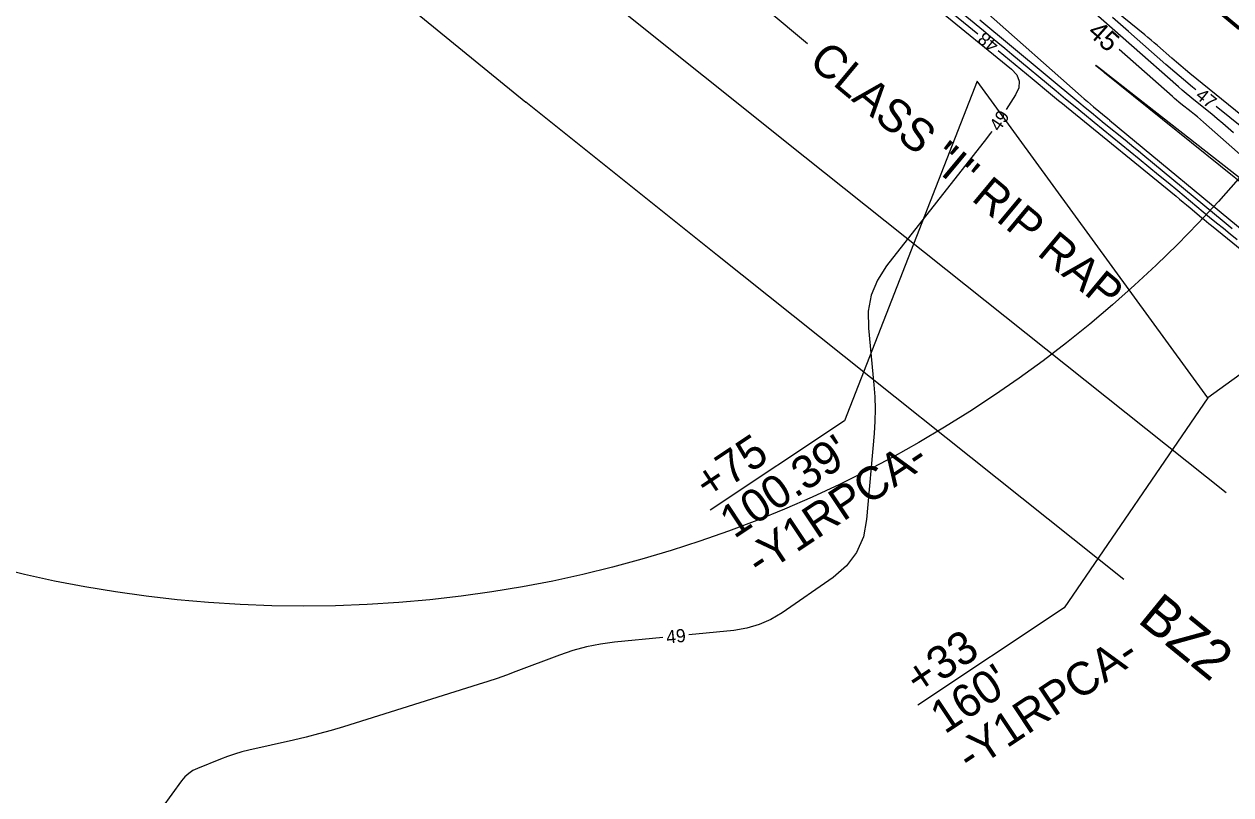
# Model space of a CAD drawing. Extents: x 2384780 to 2405861, y 547869 to 573706.
# Drawn here: x 2392288 to 2392471.6, y 553123.7 to 553241 of the extents above; entities that cross this region are included whole.
import ezdxf

# ---------------------------------------------------------------- set-up
doc = ezdxf.new("R2010")
doc.units = 0
for name, color, linetype in [('Breaklines', 7, 'Continuous'), ('Old_Level_60', 7, 'Continuous'), ('Old_Level_61', 7, 'Continuous'), ('Old_Level_63', 7, 'Continuous'), ('Prop Buffer Zone 1', 7, 'Continuous'), ('Prop Buffer Zone 2', 7, 'Continuous')]:
    doc.layers.add(name, color=color, linetype=linetype)

msp = doc.modelspace()

# ---------------------------------------------------------------- linework, layer by layer
at = {"layer": 'Breaklines'}
msp.add_lwpolyline([(2392400.27413, 553260.0382), (2392401.04172, 553243.13985), (2392407.19022, 553238.0216)], dxfattribs=at)
at = {"layer": 'Old_Level_60'}
for points in [[(2392481.89, 553220.03), (2392465.32575, 553233.462), (2392464.631, 553234.031), (2392463.9425, 553234.60725), (2392463.25975, 553235.19025), (2392462.58275, 553235.78025), (2392460.3815, 553237.7195), (2392459.90775, 553238.13275), (2392459.43, 553238.541), (2392458.948, 553238.9445), (2392458.46225, 553239.34325), (2392441.1815, 553253.38075)], [(2392426.96575, 553243.272), (2392438.18375, 553234.1005), (2392438.9855, 553233.2345), (2392439.35775, 553232.299), (2392439.30075, 553231.2935), (2392438.81425, 553230.21825), (2392437.4025, 553227.9835)], [(2392427.90225, 553243.7055), (2392433.06275, 553239.4865)], [(2392428.83875, 553244.139), (2392433.9225, 553239.9825), (2392435.011, 553239.09075), (2392436.09775, 553238.19675), (2392437.183, 553237.30075), (2392438.26625, 553236.4025), (2392444.98225, 553230.82325), (2392446.4225, 553229.62925), (2392447.86575, 553228.43825), (2392449.31125, 553227.2505), (2392450.7595, 553226.06575), (2392457.616, 553220.4695), (2392459.084, 553219.26875), (2392460.5495, 553218.065), (2392462.01275, 553216.8585), (2392463.47325, 553215.64875), (2392468.32325, 553211.62375), (2392469.3635, 553210.76225), (2392470.40575, 553209.90325), (2392471.44975, 553209.04675), (2392472.496, 553208.1925)], [(2392471.946, 553224.4565), (2392471.1315, 553225.16725), (2392470.3095, 553225.8695), (2392469.4805, 553226.56325), (2392468.6445, 553227.2485), (2392465.90125, 553229.473), (2392465.31575, 553229.9525), (2392464.7355, 553230.438), (2392464.16, 553230.9295), (2392463.58975, 553231.42675), (2392449.291, 553244.02225)], [(2392433.39475, 553241.6025), (2392448.45325, 553229.0925), (2392449.41375, 553228.29625), (2392450.376, 553227.502), (2392451.34, 553226.71), (2392452.30575, 553225.92), (2392455.46325, 553223.343), (2392456.13925, 553222.79), (2392456.814, 553222.23575), (2392457.488, 553221.68), (2392458.1605, 553221.123), (2392470.5145, 553210.87025), (2392471.73775, 553209.85725)], [(2392466.21575, 553230.98625), (2392465.70375, 553231.40575), (2392464.35125, 553232.53725), (2392463.01025, 553233.6825), (2392461.681, 553234.8415), (2392455.987, 553239.85725), (2392454.76175, 553240.92575), (2392453.52575, 553241.982)], [(2392436.15925, 553236.9545), (2392437.87175, 553235.5545), (2392438.738, 553234.845), (2392439.603, 553234.1335), (2392440.4665, 553233.4205), (2392441.3285, 553232.70575), (2392444.1425, 553230.368), (2392444.746, 553229.86775), (2392445.3505, 553229.36875), (2392445.95625, 553228.871), (2392446.563, 553228.37475), (2392463.21975, 553214.7795), (2392463.75575, 553214.341), (2392464.29075, 553213.9015), (2392464.825, 553213.461), (2392465.35825, 553213.0195), (2392467.09875, 553211.575), (2392467.472, 553211.26575), (2392467.846, 553210.9575), (2392468.22075, 553210.65), (2392468.59625, 553210.3435), (2392488.92625, 553193.7805)], [(2392475.20275, 553215.7475), (2392452.36275, 553233.6245), (2392452.3535, 553233.63175), (2392452.34425, 553233.63925), (2392452.335, 553233.647), (2392452.32625, 553233.655), (2392452.297, 553233.68075), (2392452.29075, 553233.68625), (2392452.28425, 553233.6915), (2392452.27775, 553233.697), (2392452.27125, 553233.702), (2392451.20725, 553234.5305), (2392451.03925, 553234.66075), (2392450.9825, 553234.70325), (2392451.03675, 553234.65775), (2392451.2025, 553234.5245)], [(2392451.2025, 553234.5245), (2392452.235, 553233.69725), (2392452.24425, 553233.68975), (2392452.25325, 553233.682), (2392452.26225, 553233.67425), (2392452.27125, 553233.6665), (2392452.30025, 553233.64075), (2392452.3065, 553233.6355), (2392452.313, 553233.63), (2392452.31925, 553233.62475), (2392452.32575, 553233.6195), (2392474.38175, 553215.878)], [(2392473.46125, 553225.1035), (2392469.319, 553228.4625)], [(2392435.2, 553224.64575), (2392434.9655, 553224.3215), (2392434.408, 553223.5915), (2392419.19475, 553204.17525), (2392417.795, 553202.0185), (2392416.867, 553199.72375), (2392416.411, 553197.29075), (2392416.4265, 553194.71975), (2392417.2485, 553186.09525), (2392417.38275, 553184.247), (2392417.43325, 553182.3985), (2392417.4, 553180.54925), (2392417.283, 553178.7), (2392416.158, 553165.61), (2392415.658, 553162.955), (2392414.64, 553160.6), (2392413.104, 553158.545), (2392411.05, 553156.79), (2392403.315, 553151.423), (2392401.61375, 553150.39175), (2392399.825, 553149.59825), (2392397.94875, 553149.0425), (2392395.98475, 553148.72475), (2392389.14475, 553148.0465)], [(2392385.16425, 553147.652), (2392377.8155, 553146.9235), (2392375.676, 553146.6405), (2392373.569, 553146.21875), (2392371.4945, 553145.65825), (2392369.45275, 553144.95925), (2392362.83575, 553142.44875), (2392361.41425, 553141.9215), (2392359.98525, 553141.41575), (2392358.54875, 553140.93125), (2392357.105, 553140.4685), (2392336.608, 553134.066), (2392334.71825, 553133.497), (2392332.818, 553132.96675), (2392330.90725, 553132.47525), (2392328.986, 553132.023), (2392322.2305, 553130.505), (2392321.1205, 553130.2315), (2392320.0245, 553129.91275), (2392318.94275, 553129.549), (2392317.87525, 553129.14), (2392314.411, 553127.73025), (2392313.70225, 553127.385), (2392313.06075, 553126.95375), (2392312.48625, 553126.4365), (2392311.979, 553125.833), (2392309.02325, 553121.79775)]]:
    msp.add_lwpolyline(points, dxfattribs=at)
at = {"layer": 'Old_Level_61'}
for points in [[(2392434.252, 553242.8685), (2392448.8005, 553230.006), (2392449.26375, 553229.59975), (2392449.73, 553229.19675), (2392450.1995, 553228.7975), (2392450.67225, 553228.40175), (2392452.827, 553226.61175), (2392452.85575, 553226.58775), (2392452.88475, 553226.564), (2392452.91375, 553226.54025), (2392452.94275, 553226.5165), (2392453.0375, 553226.439), (2392453.058, 553226.42225), (2392453.07825, 553226.40575), (2392453.0985, 553226.389), (2392453.11875, 553226.37225), (2392475.0225, 553208.19375)], [(2392485.0305, 553210.48775), (2392467.412, 553226.05125), (2392466.9515, 553226.452), (2392466.485, 553226.84575), (2392466.013, 553227.2325), (2392465.535, 553227.6125), (2392463.96425, 553228.842), (2392463.6295, 553229.108), (2392463.29925, 553229.379), (2392462.973, 553229.655), (2392462.65125, 553229.936), (2392454.5545, 553237.11275)]]:
    msp.add_lwpolyline(points, dxfattribs=at)
at = {"layer": 'Old_Level_63'}
for points in [[(2392479.11925, 553266.06225), (2392513.99875, 553217.25675), (2392468.0235, 553184.097)], [(2392432.9665, 553232.30875), (2392412.778, 553180.6265), (2392392.355, 553167.03275)], [(2392468.0235, 553184.097), (2392432.9665, 553232.30875)], [(2392468.0235, 553184.097), (2392446.1915, 553152.1625), (2392423.96175, 553137.366)]]:
    msp.add_lwpolyline(points, dxfattribs=at)
msp.add_circle((2392330.5416, 553340.35211), 187.93516, dxfattribs=at)
at = {"layer": 'Prop Buffer Zone 1'}
msp.add_lwpolyline([(2392470.8365, 553169.64075), (2392406.77575, 553220.7375), (2392375.9545, 553245.43775)], dxfattribs=at)
at = {"layer": 'Prop Buffer Zone 2'}
for points in [[(2392198.551, 553366.35925), (2392322.5205, 553263.27675), (2392364.32625, 553229.1115)], [(2392455.29675, 553156.45275), (2392393.45575, 553205.779), (2392364.32625, 553229.1115)]]:
    msp.add_lwpolyline(points, dxfattribs=at)

# ---------------------------------------------------------------- texts
at = {"layer": 'Breaklines'}
for s, height, p in [('REMOVE', 5, (2392465.75843, 553245.83753)), ('CLASS "I" RIP RAP', 4.9999995, (2392407.14204, 553234.90567))]:
    msp.add_text(s, height=height, rotation=320.2238556, dxfattribs=at).set_placement(p)
at = {"layer": 'Old_Level_60'}
for s, rotation, p in [('48', 140.7311861, (2392436.40825, 553238.04275)), ('47', 320.8811972, (2392466.023, 553229.8505)), ('49', 56.5834528, (2392436.35, 553224.509)), ('49', 5.6610361, (2392385.78, 553146.70825))]:
    msp.add_text(s, height=2, rotation=rotation, dxfattribs=at).set_placement(p)
at = {"layer": 'Old_Level_61'}
msp.add_text('45', height=3, rotation=318.4467, dxfattribs=at).set_placement((2392449.591, 553239.50775))
at = {"layer": 'Old_Level_63'}
for s, p in [('+75', (2392392.14025, 553168.43525)), ("100.39'", (2392396.019, 553162.608)), ('-Y1RPCA-', (2392399.89775, 553156.78075)), ('+33', (2392424.16175, 553138.6855)), ('-Y1RPCA-', (2392431.91925, 553127.031)), ("160'", (2392428.0405, 553132.85825))]:
    msp.add_text(s, height=5, rotation=33.6483361, dxfattribs=at).set_placement(p)
at = {"layer": 'Prop Buffer Zone 2'}
msp.add_text('BZ2', height=6, rotation=320.7836639, dxfattribs=at).set_placement((2392457.19575, 553150.081))

doc.saveas('drawing.dxf')
